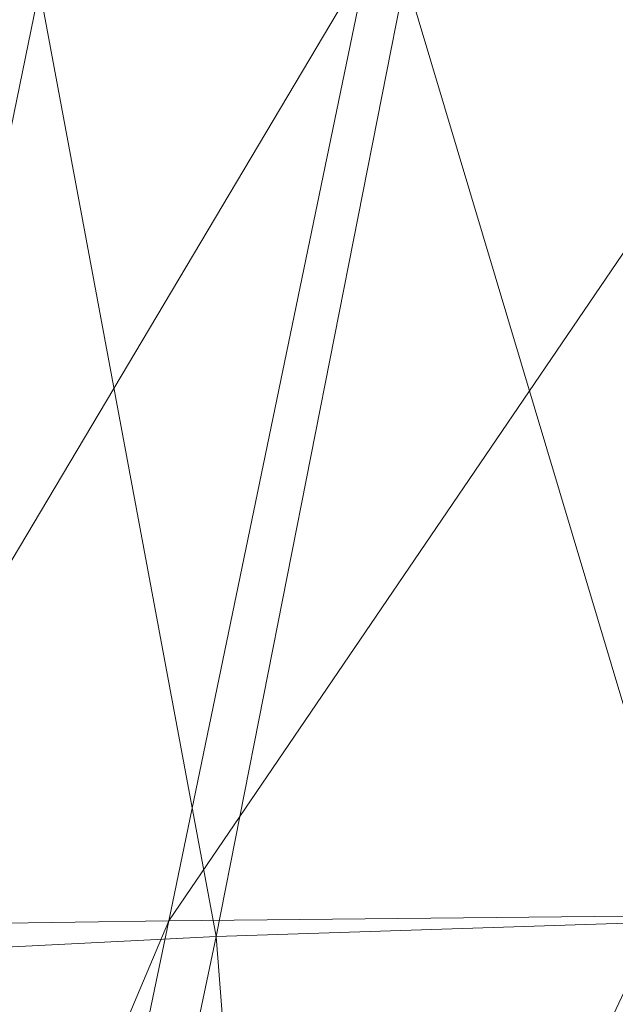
# Model space of a CAD drawing. Header units: millimetres. Extents: x -71 to 71, y -145 to 145.
# Tile 425 of 497: x -36.34 to -29.95, y 96.82 to 107.4. Entities that reach past the tile are written whole.
import ezdxf

# ---------------------------------------------------------------- set-up
doc = ezdxf.new("R2010")
doc.units = ezdxf.units.MM
doc.layers.add('1', color=7, linetype='CONTINUOUS')

msp = doc.modelspace()

# ---------------------------------------------------------------- linework, layer by layer
at = {"layer": '1', "color": 163, "linetype": 'Continuous', "lineweight": 13}
for points in [[(-38.768, 97.663, -26.556), (-36.516, 107.982, -23.317), (-32.607, 108.021, -28.899)], [(-32.607, 108.021, -28.899), (-34.739, 97.718, -32.422), (-38.768, 97.663, -26.556)], [(-34.739, 97.718, -32.422), (-32.607, 108.021, -28.899), (-27.703, 108.066, -33.483)], [(-27.703, 108.066, -33.483), (-29.469, 97.774, -37.025), (-34.739, 97.718, -32.422)], [(-27.426, 107.972, 28.568), (-32.197, 107.863, 24.547), (-29.162, 97.714, 24.972)], [(-34.233, 97.55, 21.06), (-32.197, 107.863, 24.547), (-36.13, 107.731, 19.772)], [(-32.197, 107.863, 24.547), (-34.233, 97.55, 21.06), (-29.162, 97.714, 24.972)], [(-38.258, 97.347, 16.174), (-36.13, 107.731, 19.772), (-39.014, 107.814, 13.537)], [(-36.13, 107.731, 19.772), (-38.258, 97.347, 16.174), (-34.233, 97.55, 21.06)], [(-34.739, 97.718, -32.422), (-38.938, 77.603, -40.783), (-43.193, 77.701, -34.969)], [(-43.193, 77.701, -34.969), (-38.768, 97.663, -26.556), (-34.739, 97.718, -32.422)], [(-38.938, 77.603, -40.783), (-34.739, 97.718, -32.422), (-29.469, 97.774, -37.025)], [(-29.469, 97.774, -37.025), (-32.956, 77.499, -44.964), (-38.938, 77.603, -40.783)], [(-32.694, 77.712, 16.569), (-29.162, 97.714, 24.972), (-34.233, 97.55, 21.06)], [(-32.956, 77.499, -44.964), (-29.469, 97.774, -37.025), (-24.726, 88.76, -43.537)], [(-29.162, 97.714, 24.972), (-32.694, 77.712, 16.569), (-26.152, 77.665, 19.155)], [(-38.408, 77.729, 12.264), (-34.233, 97.55, 21.06), (-38.258, 97.347, 16.174)], [(-34.233, 97.55, 21.06), (-38.408, 77.729, 12.264), (-32.694, 77.712, 16.569)]]:
    msp.add_3dface(points, dxfattribs=at)

doc.saveas('drawing.dxf')
